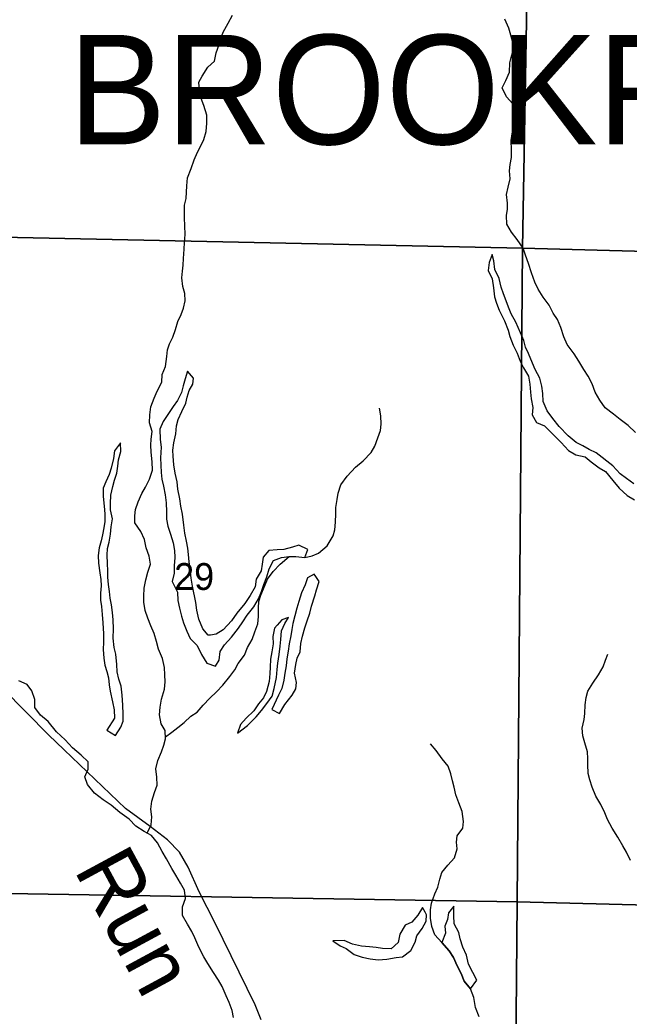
# Model space of a CAD drawing. Extents: x 2043100 to 2470832, y 443715 to 810583.
# Drawn here: x 2200990 to 2205995, y 644045 to 652233 of the extents above; entities that cross this region are included whole.
import ezdxf

# ---------------------------------------------------------------- set-up
doc = ezdxf.new("R2010")
doc.units = 0
for name, color, linetype in [('GM_X_Minor_Lake', 7, 'Continuous'), ('GM_X_Minor_River', 7, 'Continuous'), ('GM_X_Minor_River_Text', 7, 'Continuous'), ('GM_X_Section', 7, 'Continuous'), ('GM_X_Section_Text', 7, 'Continuous'), ('GM_X_State_Route', 7, 'Continuous'), ('GM_X_Township_Text', 7, 'Continuous')]:
    doc.layers.add(name, color=color, linetype=linetype)

msp = doc.modelspace()

# ---------------------------------------------------------------- linework, layer by layer
at = {"layer": 'GM_X_Minor_Lake'}
for points in [[(2204869.9, 650305.9), (2204844.4, 650239.7), (2204836.9, 650173.6), (2204869.3, 650103.8), (2204879.8, 650029.9), (2204888.3, 649957.9), (2204904.7, 649904), (2204927, 649848.2), (2204971.6, 649758.4), (2205000.1, 649682.6), (2205014.4, 649630.7), (2205042.9, 649558.9), (2205075.3, 649493.1), (2205099.7, 649429.2), (2205128, 649373.4), (2205168.4, 649305.7), (2205178.9, 649239.7), (2205185.3, 649171.8), (2205189.7, 649117.8), (2205204.1, 649047.9), (2205198.6, 648987.8), (2205235, 648924), (2205299.1, 648896.5), (2205437.8, 648759.4), (2205498.1, 648693.8), (2205558.3, 648658.2), (2205634.3, 648640.8), (2205684.5, 648601.1), (2205748.7, 648551.5), (2205800.9, 648519.9), (2205861.3, 648448.3), (2205913.7, 648382.7), (2205979.9, 648325.1), (2206038.1, 648289.5)], [(2205144.8, 649543.6), (2205130.4, 649597.5), (2205104, 649661.3), (2205063.5, 649747.1), (2205027.1, 649816.8), (2205004.7, 649870.7), (2204984.4, 649922.6), (2204964, 649980.4), (2204943.7, 650036.3), (2204927.2, 650106.2), (2204892.7, 650182), (2204884.3, 650252), (2204869.9, 650305.9)], [(2206035.2, 648419.5), (2205973, 648463.1), (2205922.8, 648500.8), (2205860.4, 648568.3), (2205723.9, 648675.4), (2205665.8, 648703), (2205615.7, 648730.7), (2205559.6, 648760.3), (2205493.3, 648813.8), (2205420.9, 648891.3), (2205368.5, 648957), (2205322.2, 649020.7), (2205289.7, 649096.5), (2205285.2, 649162.5), (2205278.8, 649222.4), (2205262.4, 649288.3), (2205222, 649360.1), (2205201.6, 649411.9), (2205169.1, 649489.8), (2205144.8, 649543.6)], [(2202366.6, 649346.1), (2202347.1, 649281.9), (2202331.5, 649223.8), (2202317.9, 649169.7), (2202284.4, 649105.4), (2202248.8, 649055.2), (2202211.3, 648996.9), (2202165.8, 648932.5), (2202140.2, 648870.3), (2202142.8, 648784.3), (2202151.3, 648720.4), (2202145.9, 648632.3), (2202148.3, 648574.3), (2202150.7, 648512.3), (2202157.1, 648458.3), (2202169.5, 648400.4), (2202181.9, 648330.5), (2202190.4, 648262.5), (2202192.9, 648190.5), (2202193.3, 648128.5), (2202203.7, 648072.5), (2202226.1, 648004.7), (2202248.6, 647934.8), (2202259, 647872.9), (2202261.4, 647814.9), (2202257.9, 647746.8), (2202258.3, 647684.8), (2202240.8, 647616.7), (2202283.4, 647528.9), (2202287.8, 647461), (2202300.2, 647399), (2202318.7, 647333.1), (2202335, 647277.2), (2202361.5, 647207.4), (2202389.8, 647149.6), (2202446.2, 647090), (2202482.6, 647016.2), (2202525, 646946.5), (2202597.1, 646921), (2202626.7, 646971.2), (2202636.2, 647041.3), (2202671.7, 647097.6), (2202729.2, 647160), (2202786.6, 647234.4), (2202822.2, 647286.7), (2202857.8, 647338.9), (2202911.2, 647409.3), (2202948.7, 647475.6), (2202974.2, 647533.8), (2202993.8, 647591.9), (2203017.3, 647654.1), (2203038.8, 647722.3), (2203072.3, 647788.5), (2203138, 647815), (2203201.9, 647821.5), (2203257.8, 647821.9), (2203331.7, 647814.4), (2203355.2, 647880.6), (2203281.1, 647916), (2203229.3, 647899.7), (2203159.5, 647879.2), (2203103.6, 647876.8), (2203033.8, 647872.3), (2202988.2, 647816), (2202980.6, 647759.9), (2202973, 647705.8), (2202929.6, 647637.5), (2202924, 647573.4), (2202880.6, 647503.1), (2202837.1, 647434.8), (2202771.8, 647356.3), (2202728.3, 647294), (2202658.9, 647219.5), (2202601.3, 647183.1), (2202554.6, 647177.1)], [(2202289.5, 648949.4), (2202319, 649013.6), (2202352.4, 649081.9), (2202364.1, 649132), (2202381.7, 649186.1), (2202411.3, 649238.3), (2202414.9, 649288.4), (2202366.6, 649346.1)], [(2202554.6, 647177.1), (2202535.4, 647174.6), (2202493.1, 647228.3), (2202458.6, 647306.1), (2202442.1, 647380), (2202435.7, 647444), (2202406.8, 647579.8), (2202396.4, 647643.8), (2202387.8, 647721.7), (2202379.5, 647779.7), (2202375.1, 647837.7), (2202370.7, 647889.7), (2202358.3, 647949.6), (2202345.9, 648013.5), (2202335.4, 648079.5), (2202324.8, 648171.4), (2202312.4, 648237.3), (2202304, 648295.3), (2202287.5, 648375.2), (2202281, 648437.2), (2202266.6, 648507.1), (2202254.1, 648577), (2202247.6, 648647), (2202247.3, 648697), (2202254.8, 648757.1), (2202270.3, 648831.2), (2202275.9, 648895.3), (2202289.5, 648949.4)], [(2201711, 647704.7), (2201711, 647705), (2201708.6, 647765), (2201706.2, 647833), (2201709.8, 647887), (2201723.4, 647941.1), (2201734.9, 648005.2), (2201740.5, 648065.3), (2201750, 648131.4), (2201733.5, 648205.3), (2201733.1, 648259.3), (2201736.7, 648325.3), (2201754.1, 648397.5), (2201767.8, 648449.6), (2201785.3, 648507.7), (2201792.9, 648563.8), (2201800.5, 648617.9), (2201820, 648686), (2201815.6, 648756), (2201766.1, 648689.7), (2201758.5, 648627.6), (2201739.1, 648549.4), (2201723.5, 648497.3), (2201696, 648435.1), (2201674.4, 648384.9), (2201672.8, 648316.9), (2201681.4, 648236.9), (2201687.8, 648173), (2201686.3, 648108.9), (2201678.6, 648056.9), (2201667, 648000.8), (2201657.4, 647950.7), (2201641.8, 647894.6), (2201632.3, 647830.5), (2201634.7, 647766.5), (2201647.3, 647688.5), (2201653.6, 647634.6), (2201656, 647580.6), (2201652.4, 647520.5), (2201652.8, 647462.5), (2201659.2, 647410.5), (2201665.6, 647344.6), (2201670.1, 647278.6), (2201676.7, 647186.6), (2201675.2, 647118.6), (2201673.6, 647058.5), (2201678.1, 646986.5), (2201688.5, 646928.6), (2201704.8, 646876.7), (2201717.1, 646824.8), (2201723.5, 646768.8), (2201731.9, 646716.8), (2201750.5, 646629), (2201762.9, 646561), (2201767.4, 646493), (2201704.2, 646394.6)], [(2201704.2, 646394.6), (2201774.4, 646351.1), (2201819.8, 646419.4), (2201839.4, 646469.5), (2201839, 646525.6), (2201836.5, 646601.6), (2201830, 646683.5), (2201821.5, 646755.5), (2201801.1, 646813.4), (2201788.7, 646875.3), (2201786.3, 646935.3), (2201777.7, 647019.3), (2201765.3, 647075.2), (2201754.8, 647151.1), (2201758.3, 647227.2), (2201755.8, 647301.2), (2201749.4, 647363.2), (2201740.9, 647425.1), (2201732.6, 647481.1), (2201726.2, 647535), (2201717.8, 647591), (2201711.4, 647653), (2201711, 647704.7)], [(2203421.9, 647657.1), (2203408.5, 647676.9), (2203352.8, 647646.5), (2203333.3, 647590.3), (2203303.8, 647524.1), (2203282.3, 647453.9), (2203264.7, 647397.8), (2203249.2, 647333.7), (2203231.6, 647271.5), (2203224, 647221.5), (2203214.4, 647171.4), (2203202.9, 647103.3), (2203193.3, 647045.2), (2203181.7, 646981.1), (2203176.2, 646923), (2203166.6, 646863), (2203159, 646806.9), (2203141.5, 646736.8), (2203113.9, 646682.5), (2203060.8, 646566.1)], [(2203060.8, 646566.1), (2203123, 646532.6), (2203166.4, 646604.9), (2203225.8, 646683.3), (2203257.3, 646735.6), (2203261, 646785.6), (2203246.5, 646863.5), (2203255.9, 646935.6), (2203267.6, 646987.7), (2203291.2, 647037.9), (2203296.7, 647107.9), (2203312.2, 647168.1), (2203331.7, 647236.2), (2203349.3, 647292.4), (2203372.8, 647356.5), (2203386.4, 647414.7), (2203413.8, 647498.9), (2203425.4, 647549), (2203448.9, 647617.2), (2203421.9, 647657.1)], [(2202778.6, 646370.1), (2202860.1, 646432.7), (2202929.5, 646505.2), (2202975, 646557.5), (2203018.6, 646613.9), (2203062.1, 646674.2), (2203079.6, 646736.3), (2203096.9, 646828.5), (2203104.5, 646892.5), (2203110.1, 646944.6), (2203119.6, 647016.7), (2203129.1, 647084.8), (2203134.7, 647140.8), (2203138.2, 647210.8), (2203165.8, 647271.1), (2203195.4, 647321.3), (2203141.6, 647300.9), (2203104, 647258.8)], [(2203104, 647258.8), (2203082.1, 647234.5), (2203068.7, 647164.3), (2203071.1, 647104.4), (2203059.5, 647038.2), (2203050, 646978.2), (2203046.4, 646914.1), (2203042.8, 646860.1), (2203037.3, 646794), (2203015.9, 646713.9), (2202990.3, 646661.7), (2202948.7, 646611.4), (2202911.1, 646555.1), (2202847.7, 646494.6), (2202802.1, 646442.3), (2202778.6, 646370.1)], [(2204319, 644898.7), (2204296.2, 644938.4), (2204258.7, 644874.1), (2204209.2, 644817.7), (2204155.4, 644793.3), (2204110, 644719), (2204098.5, 644648.9), (2204039, 644598.5), (2203969.1, 644600), (2203917.1, 644607.6), (2203863.1, 644613.2), (2203795.2, 644620.8), (2203723.2, 644636.3), (2203653.1, 644665.8), (2203561.3, 644663.1)], [(2204690.9, 644268.5), (2204743.6, 644339.4), (2204711.2, 644403.2), (2204676.8, 644472.9), (2204660.3, 644546.8), (2204629.9, 644610.6), (2204607.5, 644680.5), (2204595.1, 644732.4), (2204558.7, 644804.2), (2204556.2, 644872.2), (2204553.7, 644948.2), (2204512.1, 644893.9), (2204502.5, 644839.8), (2204481, 644783.6), (2204487.3, 644727.7), (2204456.1, 644648.8)], [(2203561.3, 644663.1), (2203621.5, 644621.5), (2203671.5, 644599.9), (2203735.8, 644552.3), (2203801.8, 644528.8), (2203867.8, 644515.2), (2203933.8, 644507.7), (2204005.6, 644514.2), (2204081.4, 644526.8), (2204133.3, 644533.1), (2204202.8, 644583.6), (2204236.3, 644653.9), (2204249.9, 644706), (2204295.4, 644766.3), (2204328.9, 644824.6), (2204330.5, 644878.6), (2204319, 644898.7)], [(2204456.1, 644648.8), (2204516.6, 644581.2), (2204553, 644525.5), (2204581.5, 644457.7), (2204616, 644395.9), (2204640.5, 644332.1), (2204690.9, 644268.5)]]:
    msp.add_lwpolyline(points, dxfattribs=at)
at = {"layer": 'GM_X_Minor_River'}
for points in [[(2202588.7, 651894.1), (2202602.2, 651962.2), (2202625.6, 652030.5), (2202639.2, 652080.6), (2202658.8, 652132.8), (2202700.2, 652205.2), (2202735.6, 652271.6)], [(2206047.5, 648840.3), (2205987.1, 648897.9), (2205922.7, 648949.4), (2205866.5, 648993), (2205798.1, 649044.4), (2205755.7, 649106.1), (2205715.2, 649173.8), (2205692.7, 649241.7), (2205658.2, 649303.5), (2205623.8, 649359.2), (2205583.3, 649426.9), (2205542.9, 649488.6), (2205486.3, 649566.2), (2205457.8, 649628), (2205433.3, 649703.9), (2205406.8, 649769.7), (2205370.4, 649821.4), (2205337.9, 649887.2), (2205289.4, 649952.8), (2205248.9, 650020.6), (2205220.5, 650076.4), (2205191.9, 650154.2), (2205167.4, 650230), (2205142.9, 650297.9), (2205124.4, 650357.8), (2205075.9, 650427.4), (2205027.5, 650487), (2204991, 650552.8), (2204988.4, 650624.8), (2204996, 650676.9), (2204995.6, 650726.9), (2204989.1, 650796.9), (2205002.6, 650859.1), (2205018, 650927.3), (2205013.5, 650993.3), (2205019.1, 651043.3), (2205028.6, 651101.5), (2205028.1, 651165.5), (2205025.5, 651241.5), (2205037, 651311.7), (2205060.5, 651363.9), (2205086.1, 651418.1), (2205089.5, 651486.2), (2205041.1, 651541.9), (2204988.7, 651601.5), (2204952.2, 651673.2), (2204981.7, 651733.5), (2205011.1, 651801.8), (2205014.5, 651879.9), (2205028, 651934), (2205045.6, 651990.2), (2205039.1, 652046.2), (2205024.7, 652108.1), (2205006.2, 652166), (2204973.7, 652237.8)], [(2202035.3, 645548.8), (2202066.8, 645617.8), (2202072.3, 645681.9), (2202065.8, 645745.9), (2202073.3, 645812), (2202096.7, 645882.2), (2202116.2, 645942.4), (2202115.7, 646008.4), (2202107.2, 646078.4), (2202122.6, 646146.6), (2202152, 646216.9), (2202171.6, 646271.1), (2202187.1, 646325.2), (2202182.6, 646393.2), (2202150.2, 646447), (2202135.6, 646520.9), (2202143.1, 646585), (2202152.6, 646651.1), (2202177.9, 646731.4), (2202183.4, 646793.5), (2202181, 646849.5), (2202178.5, 646909.5), (2202160, 646985.4), (2202129.4, 647061.2), (2202110.9, 647123.1), (2202092.4, 647189), (2202065.9, 647252.8), (2202041.5, 647314.6), (2202019, 647378.5), (2202008.5, 647446.4), (2202008.1, 647496.5), (2202011.5, 647562.5), (2202023, 647630.7), (2202040.5, 647692.9), (2202063.9, 647759.1), (2202051.4, 647825), (2202026.9, 647892.9), (2202012.4, 647962.8), (2201981.9, 648028.6), (2201933.4, 648098.2), (2201934.9, 648156.3), (2201940.5, 648208.4), (2201962, 648272.6), (2201991.4, 648340.9), (2202021, 648391.2), (2202054.4, 648457.5), (2202079.8, 648531.7), (2202077.3, 648601.8), (2202068.7, 648679.7), (2202066.2, 648737.7), (2202067.8, 648787.8), (2202077.3, 648849.9), (2202054.8, 648921.8), (2202056.2, 648985.8), (2202065.7, 649053.9), (2202093.1, 649124.2), (2202118.6, 649182.4), (2202156, 649254.8), (2202159.5, 649318.9), (2202187, 649385.1), (2202196.3, 649467.3), (2202201.9, 649521.3), (2202217.5, 649571.5), (2202247, 649625.8), (2202268.5, 649688), (2202288, 649754.2), (2202313.5, 649810.4), (2202333.1, 649862.7), (2202346.5, 649924.8), (2202346.1, 649984.8), (2202329.6, 650042.7), (2202319.1, 650112.7), (2202326.7, 650166.8), (2202332.2, 650216.9), (2202333.8, 650272.9), (2202339.2, 650349), (2202342.8, 650403.1), (2202346.2, 650469.2), (2202343.7, 650539.2), (2202341.2, 650607.2), (2202340.8, 650657.2), (2202342.3, 650711.3), (2202355.9, 650765.4), (2202359.5, 650815.5), (2202361.1, 650869.5), (2202366.5, 650935.6), (2202395.9, 651011.9), (2202421.3, 651082.2), (2202448.8, 651144.4), (2202476.3, 651198.7), (2202499.9, 651248.9), (2202519.4, 651315.1), (2202526.8, 651383.2), (2202526.3, 651449.3), (2202501.7, 651529.1), (2202479.3, 651587), (2202464.8, 651648.9), (2202460.2, 651720.9), (2202487.8, 651771.2), (2202533.2, 651843.6), (2202588.7, 651894.1)], [(2202186.1, 646340.6), (2202236.7, 646377.7), (2202288.3, 646416.1), (2202339.9, 646458.5), (2202393.5, 646511), (2202445.2, 646543.5), (2202496.7, 646599.9), (2202550.1, 646658.4), (2202605.7, 646710.9), (2202657.2, 646765.3), (2202714.6, 646835.8), (2202756.1, 646890.2), (2202781.7, 646942.5), (2202835.1, 647010.9), (2202860.6, 647073.2), (2202898, 647141.5), (2202919.5, 647203.8), (2202944.9, 647270), (2202950.5, 647328.1), (2202949.9, 647400.1), (2202953.5, 647452.2), (2202969.1, 647504.3), (2202990.6, 647556.6), (2203024, 647634.9), (2203071.4, 647699.3), (2203126.9, 647759.8), (2203201.9, 647821.5), (2203257.8, 647821.9), (2203331.7, 647814.4), (2203392.1, 647828), (2203443.9, 647850.4), (2203513.3, 647911), (2203564.6, 647991.5), (2203576.2, 648041.7), (2203583.7, 648105.7), (2203585.2, 648173.8), (2203586.8, 648225.8), (2203596.2, 648292), (2203605.8, 648344.1), (2203625.3, 648410.3), (2203678.6, 648482.8), (2203746, 648555.3), (2203809.5, 648609.9), (2203874.9, 648676.5), (2203906.5, 648728.8), (2203929.9, 648797), (2203951.4, 648859.2), (2203959, 648909.3), (2203954.5, 648977.3), (2203944, 649041.3)], [(2206007.3, 645323.9), (2205972.8, 645393.7), (2205942.4, 645445.4), (2205901.9, 645515.2), (2205855.3, 645588.8), (2205818.8, 645660.5), (2205796.4, 645714.4), (2205761.9, 645784.2), (2205721.4, 645853.9), (2205692.8, 645925.7), (2205672.4, 645987.5), (2205660, 646039.5), (2205655.4, 646113.5), (2205655, 646163.5), (2205652.6, 646217.5), (2205632, 646291.4), (2205613.6, 646347.3), (2205609.1, 646411.3), (2205626.5, 646481.5), (2205630.1, 646531.5), (2205633.6, 646603.6), (2205641.1, 646663.7), (2205656.6, 646715.8), (2205698.1, 646780.2), (2205743.5, 646850.7), (2205780.9, 646915), (2205800.5, 646969.2), (2205820.1, 647019.4)], [(2202744.7, 644034.4), (2202732.3, 644090.3), (2202707.8, 644156.2), (2202685.3, 644212), (2202652.8, 644287.8), (2202620.4, 644341.6), (2202579.9, 644403.3), (2202533.4, 644476.9), (2202501, 644532.7), (2202460.4, 644610.4), (2202427.8, 644688.2), (2202403.4, 644740), (2202367, 644801.8), (2202324.5, 644871.5), (2202325.9, 644943.5), (2202349.3, 645011.8), (2202342.8, 645079.7), (2202310.4, 645137.5), (2202269.9, 645203.2), (2202237.5, 645259), (2202194.9, 645336.7), (2202158.5, 645398.4), (2202120, 645470.2), (2202071.5, 645529.8), (2202011.3, 645561.3), (2201941.1, 645606.8), (2201886.7, 645664.4), (2201810.3, 645717.8), (2201739.9, 645779.2), (2201673.6, 645822.7), (2201601.2, 645878.2), (2201544.7, 645949.7), (2201524.3, 646011.6), (2201551.7, 646073.9), (2201551.2, 646135.9), (2201492.9, 646189.5), (2201422.5, 646250.9), (2201362, 646314.5), (2201289.6, 646381.9), (2201223, 646465.4), (2201158.6, 646518.9), (2201112.2, 646580.6), (2201113.6, 646646.6), (2201087.1, 646718.5), (2201048.7, 646770.2), (2200980.6, 646799.7)], [(2204762.7, 644038.9), (2204734.1, 644114.7), (2204719.4, 644198.7), (2204690.9, 644268.5), (2204640.5, 644332.1), (2204616, 644395.9), (2204581.5, 644457.7), (2204553, 644525.5), (2204516.6, 644581.2), (2204456.1, 644648.8), (2204397.7, 644714.3), (2204373.2, 644780.2), (2204364.6, 644850.2), (2204362.1, 644918.2), (2204371.7, 644974.3), (2204399, 645048.6), (2204424.6, 645104.8), (2204440, 645171), (2204457.6, 645225.1), (2204505.1, 645285.6), (2204560.5, 645346.1), (2204581.9, 645420.3), (2204577.5, 645474.3), (2204581.1, 645526.3), (2204628.6, 645588.8), (2204634.1, 645644.8), (2204623.5, 645726.8), (2204595, 645796.6), (2204572.5, 645862.5), (2204558, 645926.4), (2204543.6, 645978.3), (2204531.1, 646036.2), (2204508.6, 646100.1), (2204458.2, 646159.7), (2204409.7, 646229.3), (2204363.3, 646283)]]:
    msp.add_lwpolyline(points, dxfattribs=at)
at = {"layer": 'GM_X_Section'}
for points in [[(2199901.4, 655820.5), (2205212.8, 655656.3), (2205120.4, 650357.5), (2199801.5, 650467.6)], [(2205212.8, 655656.3), (2210521.8, 655544.1), (2210437.6, 650213.3), (2205120.4, 650357.5)], [(2205120.4, 650357.5), (2205076.7, 644985), (2199713.9, 645070.8), (2199801.5, 650467.6)], [(2210437.6, 650213.3), (2210365.8, 644850.6), (2205076.7, 644985), (2205120.4, 650357.5)], [(2199713.9, 645070.8), (2205076.7, 644985), (2205028.3, 639691.1), (2199639.2, 639817.6)], [(2205076.7, 644985), (2210365.8, 644850.6), (2210345.4, 639550.4), (2205028.3, 639691.1)]]:
    msp.add_lwpolyline(points, close=True, dxfattribs=at)
at = {"layer": 'GM_X_State_Route'}
msp.add_lwpolyline([(2202972.5, 644013.7), (2202922.2, 644136.6), (2202593.6, 644808.2), (2202461.2, 645066.4), (2202372.1, 645269.9), (2202299.8, 645391.1), (2202203.2, 645494.6), (2202058.6, 645602.7), (2201858.6, 645751.7), (2201226.7, 646353.3), (2200660.5, 646926)], dxfattribs=at)

# ---------------------------------------------------------------- texts
at = {"layer": 'GM_X_Minor_River_Text'}
msp.add_text('Run', height=499.96, rotation=298.41121, dxfattribs=at).set_placement((2201428.8, 645248.4))
at = {"layer": 'GM_X_Section_Text'}
msp.add_text('29', height=220.83, rotation=0.00001, dxfattribs=at).set_placement((2202257, 647547.4))
at = {"layer": 'GM_X_Township_Text'}
msp.add_text('BROOKFIELD', height=900, rotation=0.00001, dxfattribs=at).set_placement((2201388.2, 651209.8))

doc.saveas('drawing.dxf')
